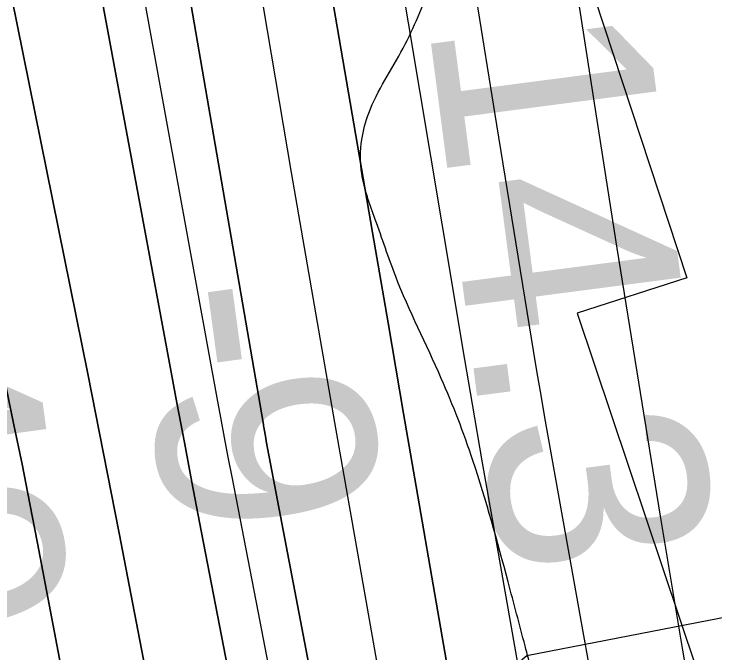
# Model space of a CAD drawing. Extents: x 3392644 to 3430565, y 576657 to 602123.
# Drawn here: x 3414445.5 to 3414661.6, y 584199.9 to 584397.1 of the extents above; entities that cross this region are included whole.
import ezdxf

# ---------------------------------------------------------------- set-up
doc = ezdxf.new("R2010")
doc.units = 0
for name, color, linetype in [('V-RIVR-EDGE', 7, 'Continuous'), ('V-RIVR-RANG', 7, 'Continuous'), ('V-RRAP-FSHR', 7, 'Continuous'), ('V-RRAP-RVMT', 7, 'Continuous'), ('V-TOPO-DPTH', 7, 'Continuous'), ('V-TOPO-MINR', 7, 'Continuous'), ('V-TOPO-WATR', 7, 'Continuous'), ('V-UTIL-LINE', 7, 'Continuous')]:
    doc.layers.add(name, color=color, linetype=linetype)

msp = doc.modelspace()

# ---------------------------------------------------------------- linework, layer by layer
at = {"layer": 'V-RIVR-EDGE'}
msp.add_spline([(3415011.94, 582110.63), (3415011.25, 582113.67), (3415005.32, 582138.35), (3414994.86, 582182.43), (3414988.58, 582209.22), (3414983.35, 582231.44), (3414985.12, 582233.19), (3414986.19, 582238.83), (3414984.79, 582244.82), (3414980.24, 582254.7), (3414972.18, 582274.8), (3414966.59, 582294.55), (3414960.3, 582316.41), (3414955.45, 582346.73), (3414949.18, 582375.99), (3414950.95, 582383.04), (3414951.67, 582387.62), (3414950.97, 582391.14), (3414945.72, 582402.78), (3414945.03, 582408.42), (3414945.04, 582414.41), (3414949.28, 582417.22), (3414948.23, 582420.4), (3414946.12, 582423.22), (3414938.73, 582427.47), (3414936.98, 582430.64), (3414936.99, 582436.28), (3414937.02, 582447.2), (3414934.93, 582458.84), (3414931.08, 582468.71), (3414926.53, 582481.41), (3414920.24, 582500.45), (3414911.86, 582534.3), (3414906.27, 582553.7), (3414906.29, 582561.1), (3414906.31, 582567.09), (3414904.56, 582573.79), (3414896.86, 582596.71), (3414892.32, 582609.76), (3414889.88, 582622.45), (3414889.9, 582631.96), (3414892.05, 582644.64), (3414893.48, 582651.69), (3414893.49, 582658.74), (3414890.71, 582672.84), (3414886.53, 582692.93), (3414881.65, 582714.09), (3414881.66, 582717.61), (3414884.84, 582721.48), (3414885.2, 582726.06), (3414885.22, 582732.05), (3414882.41, 582736.64), (3414880.3, 582739.11), (3414878.91, 582744.4), (3414878.21, 582748.98), (3414879.99, 582755.32), (3414880.36, 582760.61), (3414876.9, 582787.39), (3414871.33, 582816.66), (3414863.33, 582856.85), (3414857.77, 582888.93), (3414846.96, 582935.11), (3414837.21, 582980.59), (3414823.94, 583029.25), (3414814.51, 583063.81), (3414804.71, 583090.26), (3414795.23, 583106.5), (3414789.62, 583117.08), (3414785.77, 583126.96), (3414784.03, 583135.42), (3414784.04, 583138.94), (3414782.28, 583140.71), (3414777, 583143.89), (3414774.54, 583148.13), (3414773.5, 583152.36), (3414769.65, 583164.7), (3414764.41, 583183.74), (3414756.71, 583203.14), (3414753.91, 583212.31), (3414751.14, 583230.29), (3414750.49, 583254.25), (3414752.66, 583274.68), (3414756.22, 583291.24), (3414759.05, 583296.52), (3414762.6, 583304.61), (3414762.97, 583313.77), (3414763, 583322.93), (3414759.15, 583333.51), (3414751.07, 583343.75), (3414748.26, 583350.1), (3414748.27, 583353.27), (3414745.82, 583358.57), (3414741.95, 583363.86), (3414741.61, 583366.33), (3414743.04, 583373.73), (3414742.35, 583381.83), (3414734.29, 583399.47), (3414725.87, 583414.29), (3414718.49, 583423.12), (3414711.1, 583426.66), (3414699.48, 583428.1), (3414691.38, 583433.4), (3414685.06, 583440.12), (3414679.79, 583448.94), (3414677.37, 583465.15), (3414677.39, 583475.02), (3414685.18, 583487.33), (3414688.37, 583497.9), (3414689.82, 583515.16), (3414691.27, 583528.19), (3414691.65, 583541.94), (3414694.16, 583557.08), (3414696.67, 583573.99), (3414700.9, 583576.8), (3414705.48, 583576.79), (3414712.53, 583576.77), (3414714.65, 583578.17), (3414715.71, 583581.69), (3414716.08, 583589.09), (3414715.07, 583606.71), (3414713.7, 583624.69), (3414709.53, 583645.14), (3414702.19, 583671.58), (3414689.95, 583708.26), (3414675.26, 583753.4), (3414668.97, 583773.15), (3414667.95, 583789.71), (3414665.86, 583797.47), (3414663.78, 583814.39), (3414662.06, 583831.31), (3414657.55, 583856.69), (3414652.01, 583896.52), (3414646.08, 583921.2), (3414638.07, 583960.69), (3414633.91, 583989.95), (3414631.51, 584016.73), (3414630.52, 584040.7), (3414627.38, 584055.51), (3414624.59, 584068.2), (3414615.13, 584089.36), (3414609.17, 584100.65), (3414604.63, 584118.64), (3414602.91, 584134.15), (3414602.94, 584148.24), (3414607.92, 584164.09), (3414607.59, 584174.66), (3414606.56, 584186.29), (3414603.08, 584202.15), (3414597.84, 584221.9), (3414587.01, 584259.28), (3414577.21, 584284.67), (3414563.19, 584316.07), (3414556.89, 584333.7), (3414552.7, 584347.81), (3414552.72, 584358.38), (3414554.86, 584366.48), (3414565.48, 584386.54), (3414574.33, 584406.25), (3414577.89, 584417.16), (3414577.2, 584425.27), (3414574.75, 584433.03), (3414570.55, 584441.85), (3414564.57, 584448.21), (3414550.49, 584454.23), (3414538.53, 584460.25), (3414527.27, 584467.33), (3414521.29, 584472.28), (3414516.02, 584479.69)], degree=3, dxfattribs=at)
at = {"layer": 'V-RRAP-FSHR'}
msp.add_spline([(3414652.86, 584975.97), (3414687.53, 584857.05), (3414756.28, 584541.94), (3414816.3, 584295.47)], degree=3, dxfattribs=at)
at = {"layer": 'V-RRAP-RVMT'}
for p, q in [((3414614.36, 584432.74), (3414652.99, 584315.71)), ((3414652.99, 584315.71), (3414619.15, 584304.77)), ((3414619.15, 584304.77), (3414658.82, 584186.38))]:
    msp.add_line(p, q, dxfattribs=at)
at = {"layer": 'V-TOPO-DPTH'}
for points in [[(3414806.55, 583275.74), (3414786.23, 583373.26), (3414742.42, 583580.41), (3414737.96, 583601.75), (3414733.57, 583623.1), (3414729.29, 583644.47), (3414725.07, 583665.85), (3414648.78, 584057.38), (3414641.67, 584094.34), (3414634.68, 584131.32), (3414627.86, 584168.33), (3414621.16, 584205.37), (3414610.39, 584265.73), (3414609.18, 584272.61), (3414607.99, 584279.48), (3414606.84, 584286.37), (3414605.7, 584293.26), (3414594.38, 584362.84), (3414587.64, 584404.52), (3414580.94, 584446.22), (3414574.31, 584487.92), (3414567.73, 584529.63), (3414500.43, 584958.63)], [(3414862.53, 582788.44), (3414749.03, 583303.04), (3414737.61, 583354.78), (3414726.19, 583406.51), (3414714.76, 583458.23), (3414703.33, 583509.96), (3414683.02, 583601.83), (3414681.76, 583607.63), (3414680.53, 583613.43), (3414679.34, 583619.24), (3414678.19, 583625.06), (3414677.07, 583630.89), (3414675.98, 583636.72), (3414674.92, 583642.56), (3414673.89, 583648.4), (3414575.27, 584218), (3414570.45, 584245.92), (3414565.63, 584273.84), (3414560.82, 584301.76), (3414556.02, 584329.69), (3414449.85, 584947.96)], [(3414449.85, 584947.96), (3414556.02, 584329.69), (3414560.82, 584301.76), (3414565.63, 584273.84), (3414570.45, 584245.92), (3414575.27, 584218), (3414673.89, 583648.4), (3414674.92, 583642.56), (3414675.98, 583636.72), (3414677.07, 583630.89), (3414678.19, 583625.06), (3414679.34, 583619.24), (3414680.53, 583613.43), (3414681.76, 583607.63), (3414683.02, 583601.83), (3414703.33, 583509.96), (3414714.76, 583458.23), (3414726.19, 583406.51), (3414737.61, 583354.78), (3414749.03, 583303.04), (3414862.53, 582788.44)], [(3414406.42, 584941.91), (3414522.36, 584270.42), (3414522.43, 584270.03), (3414522.49, 584269.65), (3414522.89, 584267.36), (3414523.1, 584266.25), (3414523.28, 584265.32), (3414635.45, 583677.6), (3414642.03, 583643), (3414648.57, 583608.4), (3414655.07, 583573.79), (3414661.54, 583539.17), (3414686.49, 583405.14), (3414705.42, 583303.5), (3414724.35, 583201.87), (3414743.31, 583100.24), (3414762.28, 582998.61), (3414798.86, 582802.66), (3414801.56, 582787.11), (3414803.98, 582771.52), (3414806, 582755.88), (3414807.76, 582740.19), (3414939.76, 582110.36)], [(3414406.42, 584941.91), (3414522.36, 584270.42), (3414522.43, 584270.03), (3414522.49, 584269.65), (3414522.89, 584267.36), (3414523.1, 584266.25), (3414523.28, 584265.32), (3414635.45, 583677.6), (3414642.03, 583643), (3414648.57, 583608.4), (3414655.07, 583573.79), (3414661.54, 583539.17), (3414686.49, 583405.14), (3414705.42, 583303.5), (3414724.35, 583201.87), (3414743.31, 583100.24), (3414762.28, 582998.61), (3414798.86, 582802.66), (3414801.56, 582787.11), (3414803.98, 582771.52), (3414806, 582755.88), (3414807.76, 582740.19), (3414939.76, 582110.36)], [(3414654.81, 583265.51), (3414641.72, 583349.44), (3414627.89, 583433.26), (3414602.52, 583580.75), (3414600.78, 583590.73), (3414599.01, 583600.71), (3414597.21, 583610.69), (3414595.38, 583620.66), (3414580.55, 583700.43), (3414571.24, 583750.27), (3414561.86, 583800.1), (3414552.38, 583849.91), (3414542.84, 583899.71), (3414482.61, 584212.37), (3414477.86, 584236.94), (3414473.08, 584261.5), (3414468.26, 584286.05), (3414343.17, 584904.32)], [(3414343.17, 584904.32), (3414468.26, 584286.05), (3414473.08, 584261.5), (3414477.86, 584236.94), (3414482.61, 584212.37), (3414542.84, 583899.71), (3414552.38, 583849.91), (3414561.86, 583800.1), (3414571.24, 583750.27), (3414580.55, 583700.43), (3414595.38, 583620.66), (3414597.21, 583610.69), (3414599.01, 583600.71), (3414600.78, 583590.73), (3414602.52, 583580.75), (3414627.89, 583433.26), (3414641.72, 583349.44), (3414654.81, 583265.51)], [(3414692.43, 582775.2), (3414596.3, 583456.6), (3414592.88, 583479.97), (3414589.31, 583503.31), (3414585.51, 583526.62), (3414581.55, 583549.91), (3414577.44, 583573.16), (3414573.28, 583596.41), (3414569.05, 583619.65), (3414564.78, 583642.88), (3414562.58, 583654.68), (3414557.16, 583683.8), (3414551.71, 583712.92), (3414546.22, 583742.03), (3414540.7, 583771.13), (3414452.73, 584233.83), (3414450.38, 584245.99), (3414447.96, 584258.15), (3414445.47, 584270.28), (3414442.91, 584282.41), (3414422.82, 584376.09), (3414409.7, 584434.93), (3414395.92, 584493.61), (3414365.78, 584610.34)], [(3414692.43, 582775.2), (3414596.3, 583456.6), (3414592.88, 583479.97), (3414589.31, 583503.31), (3414585.51, 583526.62), (3414581.55, 583549.91), (3414577.44, 583573.16), (3414573.28, 583596.41), (3414569.05, 583619.65), (3414564.78, 583642.88), (3414562.58, 583654.68), (3414557.16, 583683.8), (3414551.71, 583712.92), (3414546.22, 583742.03), (3414540.7, 583771.13), (3414452.73, 584233.83), (3414450.38, 584245.99), (3414447.96, 584258.15), (3414445.47, 584270.28), (3414442.91, 584282.41), (3414422.82, 584376.09), (3414409.7, 584434.93), (3414395.92, 584493.61), (3414365.78, 584610.34)], [(3414737.26, 582936.7), (3414630.27, 583560.78), (3414626.48, 583582.58), (3414622.63, 583604.37), (3414618.68, 583626.15), (3414614.67, 583647.91), (3414563.53, 583921.8), (3414552.79, 583979), (3414541.98, 584036.19), (3414531.05, 584093.37), (3414520.06, 584150.52), (3414502.69, 584240.35), (3414500.34, 584252.59), (3414498, 584264.83), (3414495.7, 584277.07), (3414493.41, 584289.32), (3414452.41, 584510.32), (3414437.62, 584590.32)], [(3414437.62, 584590.32), (3414452.41, 584510.32), (3414493.41, 584289.32), (3414495.7, 584277.07), (3414498, 584264.83), (3414500.34, 584252.59), (3414502.69, 584240.35), (3414520.06, 584150.52), (3414531.05, 584093.37), (3414541.98, 584036.19), (3414552.79, 583979), (3414563.53, 583921.8), (3414614.67, 583647.91), (3414618.68, 583626.15), (3414622.63, 583604.37), (3414626.48, 583582.58), (3414630.27, 583560.78), (3414737.26, 582936.7)]]:
    msp.add_lwpolyline(points, dxfattribs=at)
at = {"layer": 'V-TOPO-MINR'}
for points in [[(3414806.55, 583275.74), (3414786.23, 583373.26), (3414742.42, 583580.41), (3414737.96, 583601.75), (3414733.57, 583623.1), (3414729.29, 583644.47), (3414725.07, 583665.85), (3414648.78, 584057.38), (3414641.67, 584094.34), (3414634.68, 584131.32), (3414627.86, 584168.33), (3414621.16, 584205.37), (3414610.39, 584265.73), (3414609.18, 584272.61), (3414607.99, 584279.48), (3414606.84, 584286.37), (3414605.7, 584293.26), (3414594.38, 584362.84), (3414587.64, 584404.52), (3414580.94, 584446.22), (3414574.31, 584487.92), (3414567.73, 584529.63), (3414500.43, 584958.63)], [(3414744.03, 582986.79), (3414644.92, 583550.45), (3414639.96, 583578.37), (3414634.94, 583606.28), (3414629.81, 583634.18), (3414624.62, 583662.06), (3414543.05, 584095.96), (3414537.68, 584124.4), (3414532.28, 584152.82), (3414526.83, 584181.24), (3414521.34, 584209.65), (3414512.7, 584254.26), (3414511.53, 584260.36), (3414510.37, 584266.47), (3414509.23, 584272.59), (3414508.1, 584278.7), (3414492.79, 584362.71), (3414484.05, 584410.84), (3414475.37, 584458.98), (3414466.78, 584507.14), (3414458.24, 584555.3), (3414387.57, 584955.81)], [(3414939.76, 582110.36), (3414807.76, 582740.19), (3414806, 582755.88), (3414803.98, 582771.52), (3414801.56, 582787.11), (3414798.86, 582802.66), (3414762.28, 582998.61), (3414743.31, 583100.24), (3414724.35, 583201.87), (3414705.42, 583303.5), (3414686.49, 583405.14), (3414661.54, 583539.17), (3414655.07, 583573.79), (3414648.57, 583608.4), (3414642.03, 583643), (3414635.45, 583677.6), (3414523.28, 584265.32), (3414523.1, 584266.25), (3414522.89, 584267.36), (3414522.49, 584269.65), (3414522.43, 584270.03), (3414522.36, 584270.42), (3414406.42, 584941.91)], [(3414654.81, 583265.51), (3414641.72, 583349.44), (3414627.89, 583433.26), (3414602.52, 583580.75), (3414600.78, 583590.73), (3414599.01, 583600.71), (3414597.21, 583610.69), (3414595.38, 583620.66), (3414580.55, 583700.43), (3414571.24, 583750.27), (3414561.86, 583800.1), (3414552.38, 583849.91), (3414542.84, 583899.71), (3414482.61, 584212.37), (3414477.86, 584236.94), (3414473.08, 584261.5), (3414468.26, 584286.05), (3414343.17, 584904.32)], [(3414921.28, 582819.45), (3414822.23, 583308.63), (3414811.43, 583361.77), (3414800.58, 583414.9), (3414789.66, 583468.01), (3414778.69, 583521.11), (3414760.72, 583607.77), (3414758.72, 583617.54), (3414756.75, 583627.32), (3414754.84, 583637.11), (3414752.97, 583646.91), (3414700.26, 583926.43), (3414689.25, 583985.83), (3414678.47, 584045.27), (3414668.05, 584104.77), (3414657.87, 584164.31), (3414651.73, 584200.83), (3414644.87, 584242.16), (3414638.11, 584283.5), (3414631.51, 584324.87), (3414625.01, 584366.26), (3414610.59, 584459.15), (3414596.85, 584546.97), (3414582.96, 584634.77)], [(3414826.48, 582811.5), (3414716.85, 583342.22), (3414707.71, 583386.91), (3414698.7, 583431.64), (3414689.88, 583476.4), (3414681.18, 583521.18), (3414666.63, 583596.94), (3414665.31, 583603.86), (3414664, 583610.79), (3414662.7, 583617.73), (3414661.41, 583624.66), (3414638.61, 583748.3), (3414625.98, 583817.07), (3414613.42, 583885.85), (3414600.96, 583954.65), (3414588.57, 584023.46), (3414558, 584193.92), (3414551.15, 584232.46), (3414544.36, 584271.01), (3414537.69, 584309.58), (3414531.09, 584348.16), (3414513.75, 584450.46), (3414498.38, 584540.17), (3414482.79, 584629.85)], [(3414365.78, 584610.34), (3414395.92, 584493.61), (3414409.7, 584434.93), (3414422.82, 584376.09), (3414442.91, 584282.41), (3414445.47, 584270.28), (3414447.96, 584258.15), (3414450.38, 584245.99), (3414452.73, 584233.83), (3414540.7, 583771.13), (3414546.22, 583742.03), (3414551.71, 583712.92), (3414557.16, 583683.8), (3414562.58, 583654.68), (3414564.78, 583642.88), (3414569.05, 583619.65), (3414573.28, 583596.41), (3414577.44, 583573.16), (3414581.55, 583549.91), (3414585.51, 583526.62), (3414589.31, 583503.31), (3414592.88, 583479.97), (3414596.3, 583456.6), (3414692.43, 582775.2)], [(3414737.26, 582936.7), (3414630.27, 583560.78), (3414626.48, 583582.58), (3414622.63, 583604.37), (3414618.68, 583626.15), (3414614.67, 583647.91), (3414563.53, 583921.8), (3414552.79, 583979), (3414541.98, 584036.19), (3414531.05, 584093.37), (3414520.06, 584150.52), (3414502.69, 584240.35), (3414500.34, 584252.59), (3414498, 584264.83), (3414495.7, 584277.07), (3414493.41, 584289.32), (3414452.41, 584510.32), (3414437.62, 584590.32)], [(3414835.78, 583029.72), (3414722.68, 583550.52), (3414715.41, 583584.49), (3414708.28, 583618.49), (3414701.36, 583652.54), (3414694.59, 583686.61), (3414681.23, 583754.88), (3414668.08, 583823.15), (3414655.19, 583891.46), (3414642.69, 583959.85), (3414630.45, 584028.29), (3414592.9, 584241.88), (3414589.86, 584259.27), (3414586.85, 584276.67), (3414583.89, 584294.07), (3414580.96, 584311.48), (3414535.86, 584581.12)]]:
    msp.add_lwpolyline(points, dxfattribs=at)
at = {"layer": 'V-TOPO-WATR'}
msp.add_lwpolyline([(3414862.53, 582788.44), (3414749.03, 583303.04), (3414737.61, 583354.78), (3414726.19, 583406.51), (3414714.76, 583458.23), (3414703.33, 583509.96), (3414683.02, 583601.83), (3414681.76, 583607.63), (3414680.53, 583613.43), (3414679.34, 583619.24), (3414678.19, 583625.06), (3414677.07, 583630.89), (3414675.98, 583636.72), (3414674.92, 583642.56), (3414673.89, 583648.4), (3414575.27, 584218), (3414570.45, 584245.92), (3414565.63, 584273.84), (3414560.82, 584301.76), (3414556.02, 584329.69), (3414449.85, 584947.96)], dxfattribs=at)
at = {"layer": 'V-UTIL-LINE'}
msp.add_lwpolyline([(3412089.87, 582100), (3412530.99, 582457.84), (3414603.59, 584199.19), (3415068.56, 584289.48), (3415163.54, 584253.48), (3416142.94, 584475.33), (3415963.69, 585213.99)], dxfattribs=at)

# ---------------------------------------------------------------- texts
at = {"layer": 'V-RIVR-RANG'}
for s, rotation, p in [('14.3', 277.4483, (3414573.18, 584394.68)), ('-49', 277.7325, (3414379.83, 584327.76)), ('-9', 277.7325, (3414482.86, 584312.22))]:
    msp.add_text(s, height=67, rotation=rotation, dxfattribs=at).set_placement(p)

doc.saveas('drawing.dxf')
